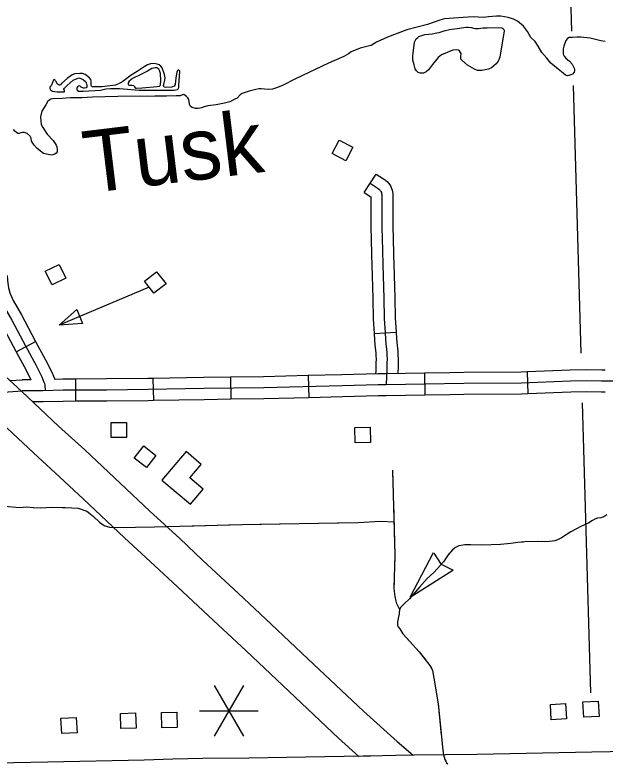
# Model space of a CAD drawing. Extents: x 1084508 to 1142749, y 1057638 to 1093403.
# Drawn here: x 1123432 to 1124692, y 1062597 to 1064194 of the extents above; entities that cross this region are included whole.
import ezdxf

# ---------------------------------------------------------------- set-up
doc = ezdxf.new("R2010")
doc.units = 0
for name, color, linetype in [('Level 10', 7, 'Continuous'), ('Level 15', 7, 'Continuous'), ('Level 32', 7, 'Continuous'), ('Level 35', 7, 'Continuous'), ('Level 43', 7, 'Continuous'), ('Level 45', 7, 'Continuous'), ('Level 48', 7, 'Continuous'), ('Level 5', 7, 'Continuous'), ('Level 56', 7, 'Continuous'), ('Level 58', 7, 'Continuous')]:
    doc.layers.add(name, color=color, linetype=linetype)

msp = doc.modelspace()

# ---------------------------------------------------------------- linework, layer by layer
at = {"layer": 'Level 10'}
for points in [[(1123410.8, 1063423.1), (1123446.2, 1063389.9), (1123524.8, 1063316.4), (1123580.9, 1063265.2), (1123631.4, 1063218.1), (1123719.5, 1063134.8), (1123783.5, 1063076), (1123832.3, 1063029.9), (1123909.4, 1062958.7), (1123978.9, 1062893.3), (1124057.4, 1062819.4), (1124176.1, 1062707.6), (1124247.8, 1062642.4), (1124281.7, 1062613.2)], [(1124165.8, 1062610.9), (1124122.8, 1062650), (1124003.6, 1062762.3), (1123925.2, 1062836.2), (1123855.9, 1062901.3), (1123778.8, 1062972.6), (1123730, 1063018.6), (1123666, 1063077.5), (1123577.6, 1063160.9), (1123527.7, 1063207.5), (1123471.6, 1063258.8), (1123392.6, 1063332.6), (1123357.6, 1063365.4)], [(1124281.7, 1062613.2), (1124244.1, 1062612.6), (1124216.7, 1062611.8), (1124165.8, 1062610.9)]]:
    msp.add_lwpolyline(points, dxfattribs=at)
at = {"layer": 'Level 15'}
for points in [[(1124244.1, 1062612.6), (1124216.7, 1062611.8), (1124011.3, 1062608.1), (1123931.1, 1062607.3), (1123832.8, 1062606), (1123768.6, 1062604.9)], [(1124284.2, 1062613.2), (1124244.1, 1062612.6)], [(1124663.7, 1062619.7), (1124417.9, 1062614.5), (1124284.2, 1062613.2)], [(1125112.2, 1062627.6), (1124937.4, 1062624.8), (1124663.7, 1062619.7)], [(1123768.6, 1062604.9), (1123708, 1062602.6), (1123502.3, 1062598.4), (1123284.3, 1062594.5), (1123089, 1062591), (1122984.3, 1062588.9), (1122868.2, 1062587.5), (1122674.9, 1062582.9), (1122481.1, 1062579.2), (1122356.5, 1062576.4), (1122258.5, 1062574.2), (1122170.9, 1062574.2)]]:
    msp.add_lwpolyline(points, dxfattribs=at)
at = {"layer": 'Level 32'}
for p, q in [((1123434.5, 1063474.8), (1123476, 1063497)), ((1124306.2, 1063429.3), (1124307, 1063382.3)), ((1123561, 1063416.4), (1123561.3, 1063369.3)), ((1123726.5, 1063417.8), (1123727.4, 1063370.7)), ((1123892.3, 1063420.5), (1123892.9, 1063373.5)), ((1124057.7, 1063424), (1124058.9, 1063376.9))]:
    msp.add_line(p, q, dxfattribs=at)
for points in [[(1123368.5, 1063635.5), (1123369, 1063625.8), (1123369.3, 1063617.1), (1123371.9, 1063601.3), (1123376.7, 1063585), (1123385.8, 1063563.6), (1123404.8, 1063531.1), (1123433.5, 1063476.6), (1123434.5, 1063474.8)], [(1123392, 1063636.8), (1123392.6, 1063626.8), (1123392.8, 1063619.4), (1123394.9, 1063606.6), (1123398.9, 1063593), (1123406.9, 1063574.2), (1123425.4, 1063542.5), (1123454.3, 1063487.7), (1123476.3, 1063446.8), (1123489, 1063421.5), (1123493.8, 1063410.4), (1123494.7, 1063406.9), (1123495.4, 1063404.3), (1123495.6, 1063402.3), (1123496.6, 1063393)], [(1123415.5, 1063638.1), (1123416.1, 1063627.8), (1123416.3, 1063621.6), (1123417.9, 1063611.8), (1123421.1, 1063601), (1123428, 1063584.8), (1123446, 1063553.9), (1123475.1, 1063498.7), (1123476, 1063497)], [(1123476, 1063497), (1123497.1, 1063457.7), (1123510.4, 1063431.5), (1123516.1, 1063418.2), (1123516.7, 1063415.9)], [(1123434.5, 1063474.8), (1123455.4, 1063435.9), (1123465.8, 1063415.3)], [(1124223.6, 1063428), (1124206.9, 1063427.7), (1124129.7, 1063425.9), (1124057.7, 1063424)], [(1124306.2, 1063429.3), (1124223.6, 1063428)], [(1123421.2, 1063413.3), (1123447.1, 1063415.2)], [(1123465.8, 1063415.3), (1123447.1, 1063415.2)], [(1123561, 1063416.4), (1123534.2, 1063416.2), (1123516.7, 1063415.9)], [(1123726.5, 1063417.8), (1123715.6, 1063417.6), (1123627.5, 1063416.9), (1123561, 1063416.4)], [(1123892.3, 1063420.5), (1123834.6, 1063419.8), (1123726.5, 1063417.8)], [(1124057.7, 1063424), (1123962.3, 1063421.5), (1123892.3, 1063420.5)], [(1124224, 1063404.5), (1124207.4, 1063404.2), (1124130.3, 1063402.4), (1123962.8, 1063397.9), (1123835, 1063396.3), (1123716, 1063394.1), (1123627.7, 1063393.3), (1123534.4, 1063392.7), (1123491.4, 1063391.9), (1123447.2, 1063391.7)], [(1124306.6, 1063405.8), (1124224, 1063404.5)], [(1123391.8, 1063387.1), (1123417.5, 1063389.5), (1123447.2, 1063391.7)], [(1124224.4, 1063380.9), (1124207.9, 1063380.6), (1124130.9, 1063378.9), (1124058.9, 1063376.9)], [(1124307, 1063382.3), (1124224.4, 1063380.9)], [(1123561.3, 1063369.3), (1123534.7, 1063369.1), (1123491.7, 1063368.4), (1123469.3, 1063368.3)], [(1123727.4, 1063370.7), (1123716.3, 1063370.5), (1123627.8, 1063369.8), (1123561.3, 1063369.3)], [(1123892.9, 1063373.5), (1123835.4, 1063372.7), (1123727.4, 1063370.7)], [(1124058.9, 1063376.9), (1123963.3, 1063374.4), (1123892.9, 1063373.5)]]:
    msp.add_lwpolyline(points, dxfattribs=at)
at = {"layer": 'Level 35'}
for points in [[(1124602.4, 1064070), (1124591.3, 1064078.7), (1124576.2, 1064091.5), (1124567.4, 1064101.9), (1124556.6, 1064114.1), (1124548.7, 1064127.9), (1124542.1, 1064137.7), (1124533.2, 1064146.4), (1124525.7, 1064159.4), (1124517.4, 1064170.7), (1124504.6, 1064180.9), (1124496.3, 1064185.4), (1124484.6, 1064189), (1124469.3, 1064191.6), (1124460.1, 1064191.8), (1124451, 1064191.4), (1124442.5, 1064190.3), (1124431.4, 1064189), (1124409.7, 1064190.1), (1124388.8, 1064189.3), (1124349, 1064186.1), (1124338.6, 1064183.3), (1124312.4, 1064173.9), (1124268.1, 1064162.4), (1124227.4, 1064146.7), (1124203.4, 1064136.6), (1124192.1, 1064129.4), (1124185.7, 1064127.7), (1124169.1, 1064123.2), (1124149.3, 1064115.3), (1124143.6, 1064111.1), (1124134, 1064105.8), (1124112.3, 1064096.6), (1124101, 1064091.5), (1124030.9, 1064057.8), (1124003.1, 1064043.4), (1123990.5, 1064038.5), (1123981.3, 1064035.7), (1123973.5, 1064035.5), (1123964.9, 1064035.9), (1123957.5, 1064036.5), (1123952.6, 1064036.5), (1123946.4, 1064035.5), (1123931.7, 1064031.4), (1123917, 1064026.7), (1123912.4, 1064023.6), (1123906.4, 1064016.7), (1123901.1, 1064014.4), (1123890.9, 1064009.1), (1123879.4, 1064005.7), (1123861.5, 1064002.7), (1123843.4, 1064000.3)], [(1124692.2, 1064137.5), (1124682.8, 1064138.8), (1124659.8, 1064145), (1124640, 1064147.1), (1124631.5, 1064146.7), (1124622.2, 1064146.2), (1124615.3, 1064146), (1124611.5, 1064144.1), (1124607.7, 1064139.6), (1124603.6, 1064127.9), (1124602.1, 1064122.2), (1124601.9, 1064116), (1124602.1, 1064110.9), (1124604.1, 1064106.2), (1124607.7, 1064101.9), (1124615.8, 1064096), (1124621.5, 1064089.4), (1124623.7, 1064084.9), (1124625.8, 1064080.4), (1124626.6, 1064077.6), (1124626.6, 1064074.7), (1124625.8, 1064071.9), (1124622.4, 1064068.1), (1124618.8, 1064066.4), (1124614.3, 1064064.9), (1124611.3, 1064064.4), (1124607, 1064065.9), (1124602.4, 1064070)], [(1123569, 1064042.8), (1123567.5, 1064042.3), (1123565.4, 1064041.1), (1123563.9, 1064038.5), (1123563.9, 1064035.7), (1123564.8, 1064033.8), (1123567.7, 1064031.7), (1123577.1, 1064031.7), (1123614.4, 1064033.8), (1123625.7, 1064036.8), (1123635.5, 1064037.5), (1123654.8, 1064037.4), (1123696.8, 1064033.8), (1123771.4, 1064033.8), (1123778.6, 1064035.3), (1123780.3, 1064036.6), (1123781.6, 1064039.2), (1123781.6, 1064043.8), (1123783.5, 1064074.3), (1123783.1, 1064076), (1123781.6, 1064076.7), (1123780.6, 1064076.5), (1123778.8, 1064075.4), (1123777.2, 1064072), (1123775, 1064060.2), (1123773.7, 1064046.2), (1123772, 1064042.6), (1123768.4, 1064040.6), (1123765.8, 1064039.8), (1123753, 1064039.4), (1123750.7, 1064040.2), (1123749.4, 1064041.7), (1123749.2, 1064043.6), (1123749.6, 1064045.8), (1123751.3, 1064052.6), (1123752.2, 1064059.8), (1123750.9, 1064067.1), (1123746.4, 1064081.8), (1123743.3, 1064085.2), (1123740, 1064087.8), (1123735.6, 1064089.5), (1123728.7, 1064090.5), (1123721.1, 1064089.9), (1123714.9, 1064087.8), (1123707.9, 1064083.5), (1123692.9, 1064073.3), (1123680.1, 1064065.6), (1123662.2, 1064051.9), (1123655.6, 1064048.5), (1123646.7, 1064044.3), (1123617.2, 1064040.9), (1123598.7, 1064040.6)], [(1123591, 1064060), (1123582, 1064067.5), (1123576.3, 1064069.6), (1123570.1, 1064069.2), (1123559.6, 1064068.8), (1123554.1, 1064066.4), (1123543.2, 1064059), (1123531.1, 1064048.1), (1123529.1, 1064045.1), (1123526.8, 1064044.5), (1123526, 1064044.5), (1123523.8, 1064045.5), (1123521.7, 1064047.5), (1123520.8, 1064050), (1123519.6, 1064052.1), (1123518.5, 1064053.9), (1123517.6, 1064055.3), (1123515.9, 1064056.2), (1123514.7, 1064055.8), (1123513.6, 1064054.9), (1123512.9, 1064051.7), (1123509.1, 1064043.2), (1123506.6, 1064039.8), (1123506.5, 1064037.5), (1123507.4, 1064034.2), (1123511.7, 1064031.5), (1123522.1, 1064030.2), (1123535.8, 1064030), (1123537.5, 1064030.4), (1123537.7, 1064031.5), (1123537.5, 1064032.6), (1123536.8, 1064034), (1123536.4, 1064036), (1123537.5, 1064038.1), (1123543.2, 1064043.6), (1123556, 1064055.3), (1123564.3, 1064058.8), (1123568.2, 1064059.8), (1123572.4, 1064058.8), (1123577.5, 1064056.4), (1123582.9, 1064051.7), (1123583.9, 1064049.4), (1123585.2, 1064044), (1123585.2, 1064040.6), (1123584, 1064038.9), (1123580.3, 1064037.9), (1123578.2, 1064038.1), (1123573.5, 1064040.4), (1123571.2, 1064042.4), (1123569, 1064042.8)], [(1123598.7, 1064040.6), (1123596.3, 1064041.1), (1123595.3, 1064042.1), (1123594.6, 1064043.8), (1123594.8, 1064046.2), (1123594.8, 1064048.5), (1123594.8, 1064050.5), (1123594.8, 1064053.6), (1123594, 1064056.4), (1123591, 1064060)], [(1123843.4, 1064000.3), (1123835.5, 1063998.4), (1123829.8, 1063995.9), (1123823.2, 1063994.6), (1123817.4, 1063994.4), (1123810.4, 1063996.9), (1123806.3, 1063999.1), (1123804.8, 1064001.6), (1123804.2, 1064003.5), (1123803.6, 1064009.9), (1123802.7, 1064014), (1123800.8, 1064017.6), (1123798, 1064020.1), (1123795.5, 1064022.5), (1123792.5, 1064024.2), (1123789.7, 1064023.6), (1123784.4, 1064021.8), (1123775.9, 1064021.4), (1123755.5, 1064020.6), (1123730.3, 1064021), (1123651.6, 1064020.1), (1123597.1, 1064018.9), (1123574.9, 1064017.2), (1123549.8, 1064017.2), (1123532.8, 1064016.3), (1123512.3, 1064015.5), (1123508.1, 1064014.2), (1123502.1, 1064010.3), (1123497.8, 1064002.3), (1123488.9, 1063988.6), (1123486.4, 1063976.7), (1123486.8, 1063967.7), (1123488.1, 1063960.1), (1123491, 1063953.7), (1123500.8, 1063940.1), (1123513.1, 1063926.1), (1123517.9, 1063919.9), (1123519.8, 1063916.1), (1123521, 1063912.8), (1123522.2, 1063907.5), (1123522.2, 1063904.4), (1123521.7, 1063902), (1123519.8, 1063899.4), (1123517.2, 1063896.8), (1123512.9, 1063895.4), (1123509.5, 1063894.9), (1123502.4, 1063896.6), (1123492.4, 1063898.7), (1123479, 1063909), (1123472.6, 1063916.4), (1123467.3, 1063924.9), (1123466.4, 1063931.1), (1123464.5, 1063935.4), (1123457.9, 1063941.4), (1123452.5, 1063943.3), (1123448.2, 1063943), (1123444.2, 1063942.5), (1123440.7, 1063941.1), (1123437.8, 1063941.1), (1123434.8, 1063943), (1123431.9, 1063945.9), (1123428.4, 1063949.7)]]:
    msp.add_lwpolyline(points, dxfattribs=at)
for points in [[(1124359.8, 1064163.6), (1124375.6, 1064165.4), (1124390.2, 1064167.5), (1124396.1, 1064168.4), (1124400, 1064168.1), (1124406.3, 1064167.5), (1124410.4, 1064166), (1124414.6, 1064165.1), (1124421.1, 1064165.4), (1124431.3, 1064166.6), (1124439.9, 1064166.6), (1124463.4, 1064167.5), (1124470.9, 1064166.6), (1124473.5, 1064165.4), (1124475.6, 1064163), (1124475.9, 1064160.4), (1124466.7, 1064104.1), (1124463.4, 1064095.7), (1124459.2, 1064090.1), (1124449.4, 1064081.4), (1124442.6, 1064078.5), (1124435.7, 1064077.3), (1124428.6, 1064076.1), (1124419.4, 1064075.8), (1124412.8, 1064078.5), (1124397.9, 1064087.1), (1124385.7, 1064097.5), (1124383.9, 1064099.9), (1124383.6, 1064104.7), (1124384.5, 1064111.8), (1124383.3, 1064114.2), (1124380.7, 1064117.5), (1124378.6, 1064119.3), (1124375.3, 1064119.9), (1124366.4, 1064119), (1124342.6, 1064109.1), (1124335.1, 1064103.5), (1124323.2, 1064088.6), (1124314.6, 1064077.3), (1124309.5, 1064073.1), (1124304.2, 1064070.4), (1124296.7, 1064069.8), (1124292.6, 1064071.3), (1124289, 1064075.2), (1124286.3, 1064079.4), (1124283.9, 1064088), (1124281.5, 1064097.5), (1124281.2, 1064106.8), (1124284.8, 1064136.2), (1124288.4, 1064143.1), (1124291.7, 1064146.4), (1124294, 1064148.7), (1124300.3, 1064150.8), (1124307.1, 1064152.9), (1124322.6, 1064154.1), (1124332.7, 1064155.9), (1124337.8, 1064156.8), (1124348.2, 1064160.4)], [(1123743.5, 1064054.7), (1123742.6, 1064069.2), (1123740.3, 1064075.8), (1123739.2, 1064078.4), (1123736.6, 1064080.1), (1123734.7, 1064081.1), (1123731.3, 1064081.3), (1123724.3, 1064080.1), (1123714.5, 1064074.5), (1123700.4, 1064066.9), (1123683.1, 1064058.5), (1123675.7, 1064053), (1123673.5, 1064049.4), (1123673.3, 1064046.8), (1123674.1, 1064045.1), (1123676.3, 1064044.5), (1123679.3, 1064044.5), (1123682.1, 1064044.5), (1123685.9, 1064043.6), (1123687.2, 1064041.1), (1123688.4, 1064038.5), (1123689.3, 1064038.3), (1123691.4, 1064038.3), (1123703.2, 1064038.9), (1123735.6, 1064041.5), (1123740.3, 1064042.3), (1123741.5, 1064043.8), (1123742.2, 1064045.3)]]:
    msp.add_lwpolyline(points, close=True, dxfattribs=at)
at = {"layer": 'Level 43'}
for p, q in [((1124275.6, 1062950.6), (1124325.1, 1063046.3)), ((1124325.9, 1063044.8), (1124341.8, 1063021)), ((1124367.8, 1063008), (1124342.1, 1063020.7)), ((1124275.6, 1062950.6), (1124366.3, 1063008.7))]:
    msp.add_line(p, q, dxfattribs=at)
for points in [[(1124252.5, 1062925.3), (1124247.4, 1062936.7), (1124245.3, 1062942.3), (1124243.4, 1062952.5), (1124241.3, 1062969.5), (1124243.7, 1063040.3), (1124238.3, 1063222.4)], [(1124239.2, 1063192.7), (1124238.3, 1063222.4)], [(1123410.4, 1063145.1), (1123442.5, 1063142.5), (1123456.1, 1063143.8), (1123471.3, 1063142.5), (1123486.9, 1063141.5), (1123510.5, 1063143.4), (1123539.4, 1063142.5), (1123566.6, 1063141.2), (1123585.1, 1063134.7), (1123599.6, 1063123), (1123612, 1063111), (1123622, 1063103.6), (1123633.3, 1063100.6), (1123650.2, 1063099.4), (1123689.1, 1063100.6), (1123729.7, 1063100.9), (1123917.5, 1063106.3), (1124038.7, 1063108.2), (1124164.2, 1063110.7), (1124212, 1063113.1), (1124241.5, 1063111.5)], [(1123470.4, 1063142.5), (1123471.3, 1063142.5), (1123486.9, 1063141.5), (1123510.5, 1063143.4), (1123532.4, 1063142.7)], [(1123532.4, 1063142.7), (1123539.4, 1063142.5), (1123566.6, 1063141.2), (1123585.1, 1063134.7), (1123591.6, 1063129.5)], [(1124243.2, 1063027.1), (1124243.7, 1063040.3), (1124240.4, 1063151.3)], [(1124695.3, 1063126.9), (1124689.2, 1063122.2), (1124682.8, 1063120.5), (1124675.8, 1063119.3), (1124670, 1063117.6), (1124664.8, 1063114.7), (1124656.9, 1063109.4), (1124639.8, 1063101.6), (1124618.8, 1063090.5), (1124598.8, 1063077.6), (1124590, 1063073.1), (1124584.4, 1063071.3), (1124566.5, 1063069.4), (1124550.5, 1063069.6), (1124520.1, 1063068.9), (1124505.3, 1063067.7), (1124490.6, 1063065.4), (1124468.1, 1063063.3), (1124428.4, 1063062), (1124404.9, 1063062.7), (1124392.5, 1063062.6), (1124384.5, 1063061.4), (1124379.3, 1063060.4), (1124372, 1063056.9), (1124365.8, 1063052.1), (1124356.9, 1063041.4), (1124349.6, 1063030.8), (1124346.6, 1063026.1), (1124340.3, 1063019), (1124325.8, 1063003.8), (1124312, 1062990.5), (1124295.2, 1062972.1), (1124274.2, 1062947.1), (1124263.4, 1062937.4), (1124255, 1062928.5), (1124252.5, 1062925.3), (1124251.8, 1062915.9), (1124248.6, 1062898), (1124248.2, 1062893.2), (1124248.2, 1062890.1)], [(1123954.4, 1063106.9), (1124038.7, 1063108.2), (1124078.7, 1063109)], [(1124120.1, 1063109.8), (1124164.2, 1063110.7), (1124212, 1063113.1), (1124241.5, 1063111.5)], [(1124670.5, 1063117.7), (1124670, 1063117.6), (1124664.8, 1063114.7), (1124656.9, 1063109.4), (1124639.8, 1063101.6), (1124618.8, 1063090.5), (1124598.8, 1063077.6), (1124590, 1063073.1), (1124584.4, 1063071.3), (1124566.5, 1063069.4), (1124558.2, 1063069.5)], [(1123623.4, 1063103.2), (1123633.3, 1063100.6), (1123642.2, 1063100)], [(1123788.7, 1063102.6), (1123913, 1063106.1)], [(1124516.8, 1063068.6), (1124505.3, 1063067.7), (1124490.6, 1063065.4), (1124468.1, 1063063.3), (1124428.4, 1063062), (1124404.9, 1063062.7), (1124392.9, 1063062.6)], [(1124358.3, 1063043.1), (1124356.9, 1063041.4), (1124349.6, 1063030.8), (1124346.6, 1063026.1), (1124340.3, 1063019), (1124325.8, 1063003.8), (1124312, 1062990.5), (1124295.2, 1062972.1), (1124276.5, 1062949.9)], [(1124252.5, 1062925.3), (1124247.4, 1062936.7), (1124245.3, 1062942.3), (1124243.4, 1062952.5), (1124241.3, 1062969.5), (1124241.8, 1062985.7)], [(1124252, 1062918.3), (1124251.8, 1062915.9), (1124248.6, 1062898), (1124248.2, 1062893.2), (1124248.2, 1062890.1), (1124249.6, 1062887.2), (1124253.4, 1062882.9), (1124260, 1062872.8), (1124268.4, 1062863.4)], [(1124248.2, 1062890.1), (1124249.6, 1062887.2), (1124253.4, 1062882.9), (1124260, 1062872.8), (1124294.6, 1062834.4), (1124317.4, 1062804.9), (1124321.7, 1062797.7), (1124323.1, 1062794.2), (1124326.3, 1062777.8), (1124335, 1062723), (1124345.1, 1062624), (1124346.5, 1062614.2), (1124349.7, 1062604.3), (1124351.7, 1062600.9), (1124353.4, 1062597.1), (1124356.3, 1062595.1)], [(1124268.4, 1062863.4), (1124294.6, 1062834.4), (1124308.7, 1062816.1)], [(1124326, 1062779.4), (1124326.3, 1062777.8), (1124335, 1062723), (1124341.8, 1062656.2)]]:
    msp.add_lwpolyline(points, dxfattribs=at)
at = {"layer": 'Level 45'}
for p, q in [((1124177.2, 1063815.4), (1124203.3, 1063854.6)), ((1124198.7, 1063513.9), (1124245.6, 1063517)), ((1124525.2, 1063432), (1124527.1, 1063385))]:
    msp.add_line(p, q, dxfattribs=at)
for points in [[(1124203.3, 1063854.6), (1124218.5, 1063844.5), (1124222.1, 1063842.1), (1124223.9, 1063840.9), (1124226.8, 1063838.3), (1124229.6, 1063835), (1124232, 1063831.6), (1124234.1, 1063828.2), (1124236, 1063824), (1124237.2, 1063820.2), (1124237.9, 1063816.9), (1124238.3, 1063812.7), (1124238.5, 1063807.7), (1124238.5, 1063739.6), (1124239.3, 1063718.8), (1124240.1, 1063681.6)], [(1124190.3, 1063835), (1124205.4, 1063824.9), (1124208.9, 1063822.6), (1124209.4, 1063822.3), (1124209.9, 1063821.7), (1124211.1, 1063820.4), (1124212.4, 1063818.7), (1124213.2, 1063817.2), (1124214, 1063815.5), (1124214.4, 1063814.3), (1124214.6, 1063813.3), (1124214.8, 1063811.1), (1124215, 1063807.2), (1124215, 1063739.1), (1124215.8, 1063718.1), (1124217, 1063661.3), (1124219.4, 1063589.8), (1124220.1, 1063546.4), (1124222.2, 1063515.1), (1124222.7, 1063502.2), (1124223.7, 1063492.2), (1124225.5, 1063474.2), (1124226, 1063467.5), (1124226.3, 1063459), (1124226, 1063451.1), (1124226, 1063441.6), (1124225.5, 1063432.8), (1124224.7, 1063422), (1124224, 1063404.5)], [(1124177.2, 1063815.4), (1124191.4, 1063805.9), (1124191.4, 1063738.7), (1124192.2, 1063717.4), (1124193.1, 1063680.6)], [(1124193.1, 1063680.6), (1124193.5, 1063660.6), (1124195.8, 1063589.2), (1124196.6, 1063545.4), (1124198.7, 1063513.9)], [(1124240.1, 1063681.6), (1124240.6, 1063661.9), (1124242.9, 1063590.4), (1124243.6, 1063547.4), (1124245.6, 1063517)], [(1124198.7, 1063513.9), (1124198.7, 1063513.8), (1124199.2, 1063500.5), (1124200.3, 1063489.8), (1124202.1, 1063472.1), (1124202.5, 1063466.3), (1124202.7, 1063459.1), (1124202.5, 1063451.5), (1124202.5, 1063442.3), (1124202, 1063434.4), (1124201.5, 1063427.6)], [(1124245.6, 1063517), (1124245.7, 1063516.3), (1124246.2, 1063503.9), (1124247.1, 1063494.6), (1124249, 1063476.3), (1124249.5, 1063468.8), (1124249.8, 1063459), (1124249.6, 1063450.7), (1124249.6, 1063440.9), (1124249, 1063431.3), (1124248.8, 1063428.4)], [(1124360.1, 1063430.1), (1124306.2, 1063429.3)], [(1124525.2, 1063432), (1124512.5, 1063431.5), (1124389.9, 1063430.6), (1124360.1, 1063430.1)], [(1124692, 1063435.9), (1124684.6, 1063436), (1124651.6, 1063436.7), (1124617.1, 1063435.7), (1124525.2, 1063432)], [(1125188.6, 1063426.5), (1125144.9, 1063424.9), (1125036.3, 1063421.7), (1124976.9, 1063419.2), (1124929.3, 1063417.3), (1124866, 1063414.1), (1124851.4, 1063413.1), (1124833.8, 1063412.5), (1124807.6, 1063411.8), (1124762.6, 1063411.5), (1124721.4, 1063412.2), (1124684.3, 1063412.5), (1124651.7, 1063413.1), (1124617.9, 1063412.2), (1124513.1, 1063408), (1124390.1, 1063407), (1124306.6, 1063405.8)], [(1124360.8, 1063383.1), (1124306.9, 1063382.3)], [(1124527.1, 1063385), (1124513.7, 1063384.5), (1124390.4, 1063383.5), (1124360.8, 1063383.1)], [(1124691.6, 1063388.9), (1124684, 1063388.9), (1124651.8, 1063389.6), (1124618.7, 1063388.6), (1124527.1, 1063385)]]:
    msp.add_lwpolyline(points, dxfattribs=at)
at = {"layer": 'Level 48'}
for p, q in [((1123919.7, 1062762.4), (1123856.9, 1062653.7)), ((1123856.9, 1062762.4), (1123919.7, 1062653.7)), ((1123825.5, 1062708.1), (1123951.1, 1062708.1))]:
    msp.add_line(p, q, dxfattribs=at)
at = {"layer": 'Level 5'}
for points in [[(1124618.1, 1064234.4), (1124620.2, 1064160)], [(1124623.5, 1064043.9), (1124639.9, 1063472)], [(1124643, 1063365.7), (1124660.7, 1062746.5)]]:
    msp.add_lwpolyline(points, dxfattribs=at)
at = {"layer": 'Level 56'}
for p, q in [((1123525.9, 1063531.7), (1123563.9, 1063565.1)), ((1123563.9, 1063565.1), (1123576.3, 1063535.6)), ((1123576.3, 1063535.6), (1123525.9, 1063531.7))]:
    msp.add_line(p, q, dxfattribs=at)
for points in [[(1124109, 1063898.2), (1124124.3, 1063927), (1124153.2, 1063911.7), (1124137.9, 1063882.8)], [(1123510.9, 1063618), (1123496.5, 1063647.3), (1123526, 1063661.7), (1123540.3, 1063632.4)], [(1123728.6, 1063600.1), (1123708.4, 1063625.7), (1123734.2, 1063646), (1123754.4, 1063620.3)], [(1123637.1, 1063291.6), (1123637.1, 1063324.2), (1123669.8, 1063324.2), (1123669.8, 1063291.6)], [(1124158, 1063280.8), (1124157.6, 1063313.5), (1124190.3, 1063313.9), (1124190.8, 1063281.3)], [(1123686.6, 1063248), (1123706.7, 1063273.8), (1123732.5, 1063253.7), (1123712.5, 1063227.9)], [(1124646, 1062694.4), (1124644.4, 1062727), (1124677.1, 1062728.6), (1124678.7, 1062696)], [(1124576.8, 1062689), (1124574.8, 1062721.6), (1124607.5, 1062723.6), (1124609.5, 1062691)], [(1123531.7, 1062659.6), (1123530, 1062692.2), (1123562.8, 1062693.8), (1123564.4, 1062661.2)], [(1123657.9, 1062670.1), (1123656.8, 1062702.7), (1123689.5, 1062703.9), (1123690.7, 1062671.2)], [(1123745.5, 1062671.7), (1123744.6, 1062704.3), (1123777.4, 1062705.2), (1123778.3, 1062672.6)]]:
    msp.add_lwpolyline(points, close=True, dxfattribs=at)
msp.add_lwpolyline([(1123718.5, 1063612.9), (1123525.9, 1063531.7)], dxfattribs=at)
at = {"layer": 'Level 58'}
msp.add_lwpolyline([(1123745.7, 1063201), (1123806.4, 1063149.3), (1123833.7, 1063181.3), (1123805, 1063205.8), (1123829.4, 1063234.4), (1123797.4, 1063261.7)], close=True, dxfattribs=at)

# ---------------------------------------------------------------- texts
at = {"layer": 'Level 43'}
msp.add_text('Tusk', height=132.58, rotation=6.9091, dxfattribs=at).set_placement((1123585.9, 1063813.3))

doc.saveas('drawing.dxf')
